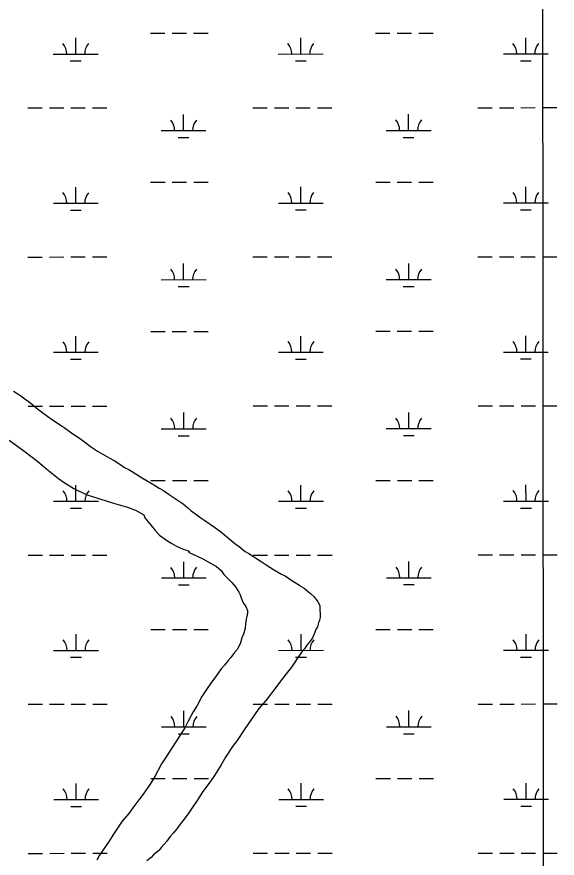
# Model space of a CAD drawing. Extents: x 3279314 to 3317160, y 734079 to 759431.
# Drawn here: x 3305884 to 3307089, y 754018 to 755896 of the extents above; entities that cross this region are included whole.
import ezdxf

# ---------------------------------------------------------------- set-up
doc = ezdxf.new("R2010")
doc.units = 0
for name, color, linetype in [('V-GRID-MAJR', 7, 'Continuous'), ('V-SITE-VEGE', 7, 'Continuous'), ('V-WETL-SWMP', 7, 'Continuous')]:
    doc.layers.add(name, color=color, linetype=linetype)

msp = doc.modelspace()

# ---------------------------------------------------------------- linework, layer by layer
at = {"layer": 'V-GRID-MAJR'}
msp.add_spline([(3307069.9, 739467.9), (3307065.5, 745527.1), (3307061.1, 751589), (3307056.7, 757650.8), (3307056.7, 757653.4)], degree=3, dxfattribs=at)
at = {"layer": 'V-SITE-VEGE'}
for points in [[(3305876.4, 755060.5), (3305885.8, 755054.7), (3305893, 755050.1), (3305904.5, 755040.9), (3305914.9, 755033.9), (3305929.7, 755021.2), (3305938.5, 755014.3), (3305956.1, 755001.6), (3305967.6, 754993.5), (3305984.7, 754982.5), (3305989.1, 754979), (3306003.4, 754968.6), (3306011.1, 754963.4), (3306023.7, 754955.3), (3306032, 754949.5), (3306050.7, 754935.6), (3306063.9, 754926.4), (3306089.8, 754911.8), (3306100.8, 754905.4), (3306115.7, 754896.1), (3306123.9, 754890.3), (3306133.3, 754885.6), (3306165.3, 754865.8), (3306183.5, 754854.8), (3306193.4, 754848.9), (3306201.6, 754843.7), (3306211, 754838.4), (3306223.7, 754829.8), (3306255, 754808.9), (3306265.4, 754800.3), (3306272.6, 754793.4), (3306285.2, 754784.7), (3306294.5, 754777.8), (3306302.8, 754771.4), (3306324.8, 754756.9), (3306338, 754747.1), (3306346.7, 754739.6), (3306370.3, 754720.6), (3306379.6, 754713.7), (3306392.8, 754702.7)], [(3305866.6, 754951.2), (3305896.3, 754929.2)], [(3305896.3, 754929.2), (3305930.3, 754903.3), (3305950.6, 754886), (3305977, 754865.8), (3305989.6, 754856.6), (3306011.1, 754843.2), (3306019.9, 754838.5), (3306040.9, 754829.1), (3306099.2, 754810.4), (3306130.3, 754801.2), (3306150.2, 754794), (3306167.3, 754784.1), (3306169.4, 754777.9), (3306176.5, 754768.8), (3306183.5, 754760.8), (3306193.3, 754748.3), (3306202, 754739.1), (3306217.4, 754727.6), (3306229.5, 754720.6), (3306240, 754714.8), (3306254.9, 754707.7), (3306264.9, 754704.7), (3306268.8, 754702.3), (3306266.5, 754700.7), (3306298.6, 754686.5), (3306329.5, 754669), (3306339.9, 754660.4), (3306345.3, 754651.3), (3306351.8, 754645), (3306363.3, 754633.6), (3306371.4, 754623.9), (3306379, 754611.9), (3306382.2, 754605.7), (3306384.3, 754599), (3306389, 754588.2), (3306394.4, 754579.7), (3306398.1, 754570.7), (3306398, 754565.6), (3306396.7, 754557.8), (3306395.4, 754551.7), (3306394, 754540.6), (3306393.3, 754531.7), (3306389.6, 754518.3), (3306386, 754510), (3306383, 754498.9), (3306379.5, 754491.7), (3306375.4, 754484), (3306369.6, 754476.9), (3306361, 754465.9), (3306355.2, 754459.3), (3306347.1, 754448.9), (3306339.7, 754440.7), (3306327.5, 754423.7), (3306318.3, 754411), (3306305, 754392.3), (3306296.8, 754379.1), (3306285.7, 754358.7), (3306277, 754344.9), (3306265.9, 754324), (3306258.3, 754309), (3306248.4, 754292.5), (3306236.8, 754275.5), (3306218.2, 754246.8), (3306206.6, 754228.7), (3306191.4, 754200.5), (3306181.5, 754183.4), (3306165.9, 754161.4), (3306156, 754148.3), (3306142.2, 754130.7), (3306133.5, 754118), (3306118.6, 754101.1), (3306097.7, 754069.2), (3306089.6, 754055.9), (3306068.1, 754025.1), (3306062.3, 754014.1)], [(3306392.8, 754702.7), (3306401.6, 754698.1), (3306411.5, 754691.7), (3306418.1, 754687), (3306426.4, 754681.8), (3306433, 754677.2), (3306439.6, 754673.1), (3306456.1, 754662.7), (3306472.7, 754652.8), (3306475.4, 754651), (3306482.1, 754648.1), (3306497.5, 754638.2), (3306514, 754627.2), (3306516.7, 754624.9), (3306524.5, 754620.8), (3306534.9, 754611.6), (3306538.7, 754608.7), (3306546.9, 754601.2), (3306551.8, 754595.5), (3306555, 754589.9), (3306559.3, 754581.9), (3306559.7, 754574.7), (3306560.5, 754562.3), (3306560.3, 754555.1), (3306559.1, 754549.5), (3306558.5, 754547.3), (3306556.7, 754544), (3306556.1, 754540.7), (3306554.3, 754534.5), (3306550.8, 754528.5), (3306546, 754516.9), (3306542.5, 754508.6), (3306536.1, 754499.8), (3306530.9, 754493.2), (3306525.1, 754485.5), (3306521.1, 754481.1), (3306510.7, 754466.3), (3306502.6, 754453.6), (3306496.2, 754444.3), (3306484.7, 754429.4), (3306477.2, 754419.6), (3306469.7, 754410.2), (3306461.6, 754399.2), (3306439.7, 754370.7), (3306423.6, 754352.1), (3306413.7, 754337.8), (3306400.4, 754319.1), (3306390.6, 754304.8), (3306374.9, 754281.1), (3306365.1, 754267.4), (3306349.4, 754243.7), (3306339.5, 754226.6), (3306324.4, 754202.4), (3306315.1, 754188.6), (3306305.3, 754176), (3306297.2, 754164.5), (3306287.4, 754149.1), (3306273.4, 754128.1), (3306267.1, 754119.3), (3306259.6, 754108.4), (3306253.8, 754101.2), (3306245.7, 754090.8), (3306240.5, 754083.7), (3306232.5, 754073.8), (3306226.1, 754066.7), (3306218.1, 754056.2), (3306212.3, 754049.7), (3306206.6, 754042.5), (3306200.2, 754035.4), (3306188.8, 754025.6), (3306183.1, 754019.6), (3306174, 754012.6)]]:
    msp.add_lwpolyline(points, dxfattribs=at)
at = {"layer": 'V-WETL-SWMP'}
for p, q in [((3306015.1, 755812.5), (3306015.1, 755848.5)), ((3306182.2, 755859), (3306214.2, 755859)), ((3306230.2, 755859.1), (3306262.2, 755859.1)), ((3306278.2, 755859.1), (3306310.2, 755859.1)), ((3306517, 755812.8), (3306517, 755848.8)), ((3306684.1, 755859.3), (3306716.1, 755859.3)), ((3306732.1, 755859.3), (3306764.1, 755859.3)), ((3306780.1, 755859.3), (3306812.1, 755859.3)), ((3307019, 755813), (3307018.9, 755849)), ((3305965.1, 755812.5), (3306065.1, 755812.5)), ((3306467, 755812.7), (3306567, 755812.8)), ((3306969, 755813), (3307069, 755813.1)), ((3306003.1, 755797.1), (3306027.1, 755797.1)), ((3306505.1, 755797.3), (3306529.1, 755797.3)), ((3307007, 755797.6), (3307031, 755797.6)), ((3305908.4, 755692.4), (3305940.4, 755692.4)), ((3305956.4, 755692.4), (3305988.4, 755692.4)), ((3306004.4, 755692.4), (3306036.4, 755692.5)), ((3306052.4, 755692.5), (3306084.4, 755692.5)), ((3306410.3, 755692.6), (3306442.3, 755692.7)), ((3306458.3, 755692.7), (3306490.3, 755692.7)), ((3306506.3, 755692.7), (3306538.3, 755692.7)), ((3306554.3, 755692.7), (3306586.3, 755692.7)), ((3306912.2, 755692.9), (3306944.2, 755692.9)), ((3306960.2, 755692.9), (3306992.2, 755692.9)), ((3307008.2, 755692.9), (3307040.2, 755693)), ((3307056.2, 755693), (3307088.2, 755693)), ((3306255.7, 755641.8), (3306255.7, 755677.8)), ((3306757.6, 755642.1), (3306757.6, 755678.1)), ((3306205.7, 755641.8), (3306305.7, 755641.8)), ((3306707.6, 755642.1), (3306807.6, 755642.1)), ((3306243.7, 755626.4), (3306267.7, 755626.4)), ((3306745.6, 755626.6), (3306769.6, 755626.7)), ((3306182.3, 755526.4), (3306214.3, 755526.4)), ((3306230.3, 755526.4), (3306262.3, 755526.4)), ((3306278.3, 755526.4), (3306310.3, 755526.4)), ((3306684.3, 755526.6), (3306716.3, 755526.6)), ((3306732.3, 755526.6), (3306764.3, 755526.6)), ((3306780.3, 755526.7), (3306812.3, 755526.7)), ((3306015.3, 755479.8), (3306015.3, 755515.8)), ((3306517.2, 755480.1), (3306517.2, 755516.1)), ((3307019.1, 755480.3), (3307019.1, 755516.3)), ((3305965.3, 755479.8), (3306065.3, 755479.9)), ((3306467.2, 755480.1), (3306567.2, 755480.1)), ((3306969.1, 755480.3), (3307069.1, 755480.4)), ((3306003.3, 755464.4), (3306027.3, 755464.4)), ((3306505.2, 755464.7), (3306529.2, 755464.7)), ((3307007.1, 755464.9), (3307031.1, 755464.9)), ((3305908.5, 755359.7), (3305940.5, 755359.7)), ((3305956.5, 755359.7), (3305988.5, 755359.8)), ((3306004.5, 755359.8), (3306036.5, 755359.8)), ((3306052.5, 755359.8), (3306084.5, 755359.8)), ((3306410.4, 755360), (3306442.4, 755360)), ((3306458.4, 755360), (3306490.4, 755360)), ((3306506.4, 755360), (3306538.4, 755360)), ((3306554.4, 755360), (3306586.4, 755360.1)), ((3306912.3, 755360.2), (3306944.3, 755360.2)), ((3306960.3, 755360.2), (3306992.3, 755360.3)), ((3307008.3, 755360.3), (3307040.3, 755360.3)), ((3307056.3, 755360.3), (3307088.3, 755360.3)), ((3306255.9, 755309.1), (3306255.8, 755345.1)), ((3306757.8, 755309.4), (3306757.8, 755345.4)), ((3306205.9, 755309.1), (3306305.9, 755309.2)), ((3306707.8, 755309.4), (3306807.8, 755309.4)), ((3306243.9, 755293.7), (3306267.9, 755293.7)), ((3306745.8, 755294), (3306769.8, 755294)), ((3306182.5, 755193.7), (3306214.5, 755193.7)), ((3306230.5, 755193.7), (3306262.5, 755193.7)), ((3306278.5, 755193.7), (3306310.5, 755193.7)), ((3306684.4, 755193.9), (3306716.4, 755194)), ((3306732.4, 755194), (3306764.4, 755194)), ((3306780.4, 755194), (3306812.4, 755194)), ((3306015.5, 755147.2), (3306015.5, 755183.2)), ((3306517.4, 755147.4), (3306517.4, 755183.4)), ((3307019.3, 755147.7), (3307019.3, 755183.7)), ((3305965.5, 755147.1), (3306065.5, 755147.2)), ((3306003.5, 755131.7), (3306027.5, 755131.7)), ((3306467.4, 755147.4), (3306567.4, 755147.4)), ((3306505.4, 755132), (3306529.4, 755132)), ((3306969.3, 755147.6), (3307069.3, 755147.7)), ((3307007.3, 755132.2), (3307031.3, 755132.2)), ((3305908.7, 755027), (3305940.7, 755027.1)), ((3305956.7, 755027.1), (3305988.7, 755027.1)), ((3306004.7, 755027.1), (3306036.7, 755027.1)), ((3306052.7, 755027.1), (3306084.7, 755027.1)), ((3306410.6, 755027.3), (3306442.6, 755027.3)), ((3306458.6, 755027.3), (3306490.6, 755027.3)), ((3306506.6, 755027.3), (3306538.6, 755027.4)), ((3306554.6, 755027.4), (3306586.6, 755027.4)), ((3306912.5, 755027.5), (3306944.5, 755027.6)), ((3306960.5, 755027.6), (3306992.5, 755027.6)), ((3307008.5, 755027.6), (3307040.5, 755027.6)), ((3307056.5, 755027.6), (3307088.5, 755027.6)), ((3306256, 754976.5), (3306256, 755012.5)), ((3306757.9, 754976.7), (3306757.9, 755012.7)), ((3306206, 754976.4), (3306306, 754976.5)), ((3306244, 754961), (3306268, 754961)), ((3306707.9, 754976.7), (3306807.9, 754976.8)), ((3306745.9, 754961.3), (3306769.9, 754961.3)), ((3306015.6, 754814.5), (3306015.6, 754850.5)), ((3306182.7, 754861), (3306214.7, 754861)), ((3306230.7, 754861), (3306262.7, 754861)), ((3306278.7, 754861.1), (3306310.7, 754861.1)), ((3306517.6, 754814.7), (3306517.5, 754850.7)), ((3306684.6, 754861.3), (3306716.6, 754861.3)), ((3306732.6, 754861.3), (3306764.6, 754861.3)), ((3306780.6, 754861.3), (3306812.6, 754861.3)), ((3307019.5, 754815), (3307019.4, 754851)), ((3305965.6, 754814.5), (3306065.6, 754814.5)), ((3306467.6, 754814.7), (3306567.6, 754814.8)), ((3306969.5, 754815), (3307069.5, 754815)), ((3306003.7, 754799.1), (3306027.7, 754799.1)), ((3306505.6, 754799.3), (3306529.6, 754799.3)), ((3307007.5, 754799.6), (3307031.5, 754799.6)), ((3305908.9, 754694.4), (3305940.9, 754694.4)), ((3305956.9, 754694.4), (3305988.9, 754694.4)), ((3306004.9, 754694.4), (3306036.9, 754694.4)), ((3306052.9, 754694.4), (3306084.9, 754694.5)), ((3306256.2, 754643.8), (3306256.2, 754679.8)), ((3306410.8, 754694.6), (3306442.8, 754694.6)), ((3306458.8, 754694.6), (3306490.8, 754694.7)), ((3306506.8, 754694.7), (3306538.8, 754694.7)), ((3306554.8, 754694.7), (3306586.8, 754694.7)), ((3306758.1, 754644.1), (3306758.1, 754680.1)), ((3306912.7, 754694.9), (3306944.7, 754694.9)), ((3306960.7, 754694.9), (3306992.7, 754694.9)), ((3307008.7, 754694.9), (3307040.7, 754694.9)), ((3307056.7, 754694.9), (3307088.7, 754695)), ((3306206.2, 754643.8), (3306306.2, 754643.8)), ((3306708.1, 754644), (3306808.1, 754644.1)), ((3306244.2, 754628.4), (3306268.2, 754628.4)), ((3306746.1, 754628.6), (3306770.1, 754628.6)), ((3306182.9, 754528.3), (3306214.9, 754528.3)), ((3306230.9, 754528.4), (3306262.9, 754528.4)), ((3306278.9, 754528.4), (3306310.9, 754528.4)), ((3306684.8, 754528.6), (3306716.8, 754528.6)), ((3306732.8, 754528.6), (3306764.8, 754528.6)), ((3306780.8, 754528.6), (3306812.8, 754528.6)), ((3306015.8, 754481.8), (3306015.8, 754517.8)), ((3306517.7, 754482.1), (3306517.7, 754518.1)), ((3307019.6, 754482.3), (3307019.6, 754518.3)), ((3305965.8, 754481.8), (3306065.8, 754481.8)), ((3306467.7, 754482), (3306567.7, 754482.1)), ((3306969.6, 754482.3), (3307069.6, 754482.4)), ((3306003.8, 754466.4), (3306027.8, 754466.4)), ((3306505.7, 754466.6), (3306529.7, 754466.6)), ((3307007.6, 754466.9), (3307031.6, 754466.9)), ((3305909, 754361.7), (3305941, 754361.7)), ((3305957, 754361.7), (3305989, 754361.7)), ((3306005, 754361.7), (3306037, 754361.8)), ((3306053, 754361.8), (3306085, 754361.8)), ((3306410.9, 754361.9), (3306442.9, 754362)), ((3306458.9, 754362), (3306490.9, 754362)), ((3306506.9, 754362), (3306538.9, 754362)), ((3306554.9, 754362), (3306586.9, 754362)), ((3306912.8, 754362.2), (3306944.8, 754362.2)), ((3306960.8, 754362.2), (3306992.8, 754362.2)), ((3307008.8, 754362.2), (3307040.8, 754362.3)), ((3307056.8, 754362.3), (3307088.8, 754362.3)), ((3306256.4, 754311.1), (3306256.4, 754347.1)), ((3306758.3, 754311.4), (3306758.3, 754347.4)), ((3306206.4, 754311.1), (3306306.4, 754311.1)), ((3306708.3, 754311.4), (3306808.3, 754311.4)), ((3306244.4, 754295.7), (3306268.4, 754295.7)), ((3306746.3, 754295.9), (3306770.3, 754296)), ((3306183, 754195.7), (3306215, 754195.7)), ((3306231, 754195.7), (3306263, 754195.7)), ((3306279, 754195.7), (3306311, 754195.7)), ((3306684.9, 754195.9), (3306716.9, 754195.9)), ((3306732.9, 754195.9), (3306764.9, 754196)), ((3306780.9, 754196), (3306812.9, 754196)), ((3306016, 754149.1), (3306016, 754185.1)), ((3306517.9, 754149.4), (3306517.9, 754185.4)), ((3307019.8, 754149.6), (3307019.8, 754185.6)), ((3305966, 754149.1), (3306066, 754149.2)), ((3306467.9, 754149.4), (3306567.9, 754149.4)), ((3306969.8, 754149.6), (3307069.8, 754149.7)), ((3307007.8, 754134.2), (3307031.8, 754134.2)), ((3306004, 754133.7), (3306028, 754133.7)), ((3306505.9, 754134), (3306529.9, 754134)), ((3305909.2, 754029), (3305941.2, 754029)), ((3305957.2, 754029), (3305989.2, 754029.1)), ((3306005.2, 754029.1), (3306037.2, 754029.1)), ((3306053.2, 754029.1), (3306085.2, 754029.1)), ((3306411.1, 754029.3), (3306443.1, 754029.3)), ((3306459.1, 754029.3), (3306491.1, 754029.3)), ((3306507.1, 754029.3), (3306539.1, 754029.3)), ((3306555.1, 754029.3), (3306587.1, 754029.4)), ((3306913, 754029.5), (3306945, 754029.5)), ((3306961, 754029.5), (3306993, 754029.6)), ((3307009, 754029.6), (3307041, 754029.6)), ((3307057, 754029.6), (3307089, 754029.6))]:
    msp.add_line(p, q, dxfattribs=at)
for centre, start, end in [((3305959.9, 755813), 359.2573, 40.801), ((3306070.4, 755813), 139.2573, 180.801), ((3306461.8, 755813.2), 359.2573, 40.801), ((3306572.3, 755813.3), 139.2573, 180.801), ((3306963.7, 755813.5), 359.2573, 40.801), ((3307074.2, 755813.5), 139.2573, 180.801), ((3306200.5, 755642.3), 359.2573, 40.801), ((3306310.9, 755642.3), 139.2573, 180.801), ((3306702.4, 755642.5), 359.2573, 40.801), ((3306812.8, 755642.6), 139.2573, 180.801), ((3305960.1, 755480.3), 359.2573, 40.801), ((3306070.5, 755480.3), 139.2573, 180.801), ((3306462, 755480.5), 359.2573, 40.801), ((3306572.5, 755480.6), 139.2573, 180.801), ((3306963.9, 755480.8), 359.2573, 40.801), ((3307074.4, 755480.9), 139.2573, 180.801), ((3306200.6, 755309.6), 359.2573, 40.801), ((3306311.1, 755309.7), 139.2573, 180.801), ((3306702.5, 755309.9), 359.2573, 40.801), ((3306813, 755309.9), 139.2573, 180.801), ((3305960.2, 755147.6), 359.2573, 40.801), ((3306070.7, 755147.7), 139.2573, 180.801), ((3306462.1, 755147.9), 359.2573, 40.801), ((3306572.6, 755147.9), 139.2573, 180.801), ((3306964, 755148.1), 359.2573, 40.801), ((3307074.5, 755148.2), 139.2573, 180.801), ((3306200.8, 754976.9), 359.2573, 40.801), ((3306311.3, 754977), 139.2573, 180.801), ((3306702.7, 754977.2), 359.2573, 40.801), ((3306813.2, 754977.2), 139.2573, 180.801), ((3305960.4, 754814.9), 359.2573, 40.801), ((3306070.9, 754815), 139.2573, 180.801), ((3306462.3, 754815.2), 359.2573, 40.801), ((3306572.8, 754815.2), 139.2573, 180.801), ((3306964.2, 754815.4), 359.2573, 40.801), ((3307074.7, 754815.5), 139.2573, 180.801), ((3306201, 754644.2), 359.2573, 40.801), ((3306311.4, 754644.3), 139.2573, 180.801), ((3306702.9, 754644.5), 359.2573, 40.801), ((3306813.4, 754644.6), 139.2573, 180.801), ((3305960.6, 754482.3), 359.2573, 40.801), ((3306071.1, 754482.3), 139.2573, 180.801), ((3306462.5, 754482.5), 359.2573, 40.801), ((3306573, 754482.6), 139.2573, 180.801), ((3306964.4, 754482.8), 359.2573, 40.801), ((3307074.9, 754482.8), 139.2573, 180.801), ((3306201.1, 754311.6), 359.2573, 40.801), ((3306311.6, 754311.6), 139.2573, 180.801), ((3306703, 754311.8), 359.2573, 40.801), ((3306813.5, 754311.9), 139.2573, 180.801), ((3305960.7, 754149.6), 359.2573, 40.801), ((3306071.2, 754149.6), 139.2573, 180.801), ((3306462.6, 754149.8), 359.2573, 40.801), ((3306573.1, 754149.9), 139.2573, 180.801), ((3306964.6, 754150.1), 359.2573, 40.801), ((3307075, 754150.2), 139.2573, 180.801)]:
    msp.add_arc(centre, 35.2, start, end, dxfattribs=at)

doc.saveas('drawing.dxf')
